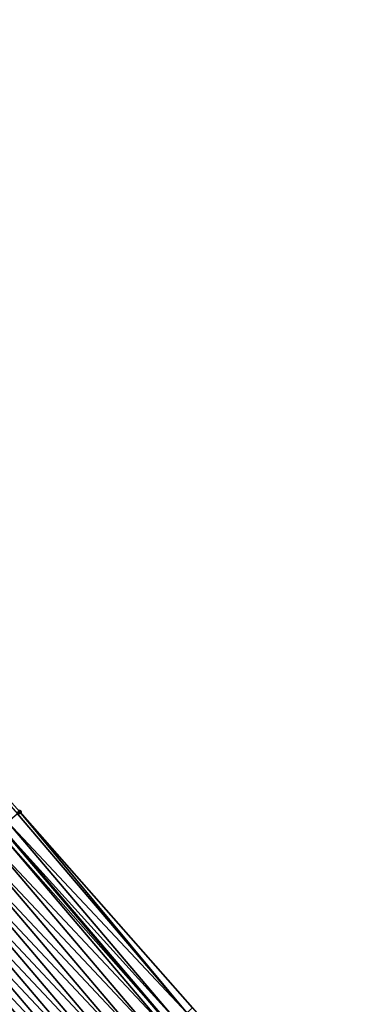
# Model space of a CAD drawing. Header units: feet. Extents: x 2017353 to 2024169, y 808050 to 818690.
# Tile 305 of 305: x 2022935 to 2022961, y 813898 to 813973. Entities that reach past the tile are written whole.
import ezdxf

# ---------------------------------------------------------------- set-up
doc = ezdxf.new("R2010")
doc.units = ezdxf.units.FT
doc.header["$MEASUREMENT"] = 0
doc.layers.add('EP_Travel Lane', color=172, linetype='Continuous', lineweight=53)
doc.layers.add('SB-Road Shots', color=141, linetype='Continuous', lineweight=100)
doc.layers.add('I-77-MM15-17_SB-Surface-BORDER', color=7, linetype='Continuous')
doc.layers.add('I-77-MM15-17_SB-Surface-TIN', color=7, linetype='Continuous')

msp = doc.modelspace()

# ---------------------------------------------------------------- linework, layer by layer
at = {"layer": 'EP_Travel Lane'}
msp.add_polyline3d([(2022880.586441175, 813971.867862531, 300.2891601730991), (2022894.190334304, 813956.8625569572, 300.9829358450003), (2022907.394999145, 813941.8556974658, 301.6418387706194), (2022920.598453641, 813926.85021351, 302.3519537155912), (2022933.778460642, 813911.5139633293, 303.0857684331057), (2022946.73298593, 813896.2943231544, 303.8225385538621), (2022959.781796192, 813880.8503372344, 304.5552623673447), (2022972.491108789, 813865.4243719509, 305.2717209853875), (2022985.200129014, 813849.998761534, 306.0013513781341), (2022997.886405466, 813834.2501770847, 306.7202327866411), (2023010.338646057, 813818.6159837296, 307.4371235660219), (2023022.87013042, 813802.7523768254, 308.1706826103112), (2023034.977134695, 813786.8482880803, 308.8740634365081)], dxfattribs=at)
at = {"layer": 'I-77-MM15-17_SB-Surface-BORDER', "color": 3, "linetype": 'Continuous', "lineweight": -3}
msp.add_polyline3d([(2022882.116961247, 813973.2729143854, 300.4398825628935), (2022895.046015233, 813957.6194864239, 301.0670082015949), (2022908.534009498, 813942.8631520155, 301.7515206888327), (2022921.707614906, 813927.8311249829, 302.4557905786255), (2022935.165053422, 813912.7003257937, 303.2126579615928), (2022948.395228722, 813897.7162892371, 303.9696601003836), (2022961.705880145, 813882.4434792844, 304.7321336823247), (2022974.609712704, 813867.1789259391, 305.4741959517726), (2022987.50486226, 813851.906728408, 306.2054132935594), (2023000.206852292, 813836.1083476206, 306.9335498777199), (2023012.653647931, 813820.4692174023, 307.6376262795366), (2023024.964333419, 813804.3748025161, 308.3566072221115), (2023036.946262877, 813788.3742271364, 309.0580661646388)], dxfattribs=at)
at = {"layer": 'I-77-MM15-17_SB-Surface-TIN', "color": 128, "linetype": 'Continuous', "lineweight": -3}
for points in [[(2022935.006119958, 813912.5642823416, 303.1968573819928), (2022935.165053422, 813912.7003257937, 303.2126579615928), (2022921.707614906, 813927.8311249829, 302.4557905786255)], [(2022947.960800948, 813897.3444947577, 303.9278341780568), (2022935.006119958, 813912.5642823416, 303.1968573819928), (2022934.246288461, 813911.9141571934, 303.1269765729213)], [(2022947.960800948, 813897.3444947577, 303.9278341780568), (2022935.165053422, 813912.7003257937, 303.2126579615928), (2022935.006119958, 813912.5642823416, 303.1968573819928)], [(2022947.960800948, 813897.3444947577, 303.9278341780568), (2022948.395228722, 813897.7162892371, 303.9696601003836), (2022935.165053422, 813912.7003257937, 303.2126579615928)], [(2022947.200855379, 813896.694503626, 303.8627362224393), (2022934.246288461, 813911.9141571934, 303.1269765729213), (2022933.778460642, 813911.5139633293, 303.0857684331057)], [(2022947.200855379, 813896.694503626, 303.8627362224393), (2022947.960800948, 813897.3444947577, 303.9278341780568), (2022934.246288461, 813911.9141571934, 303.1269765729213)], [(2022946.440914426, 813896.0445070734, 303.7974448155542), (2022933.486386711, 813911.2641145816, 303.0600413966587), (2022932.726811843, 813910.6136879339, 302.979400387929)], [(2022933.486386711, 813911.2641145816, 303.0600413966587), (2022946.73298593, 813896.2943231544, 303.8225385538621), (2022933.778460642, 813911.5139633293, 303.0857684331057)], [(2022946.440914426, 813896.0445070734, 303.7974448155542), (2022946.73298593, 813896.2943231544, 303.8225385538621), (2022933.486386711, 813911.2641145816, 303.0600413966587)], [(2022947.200855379, 813896.694503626, 303.8627362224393), (2022933.778460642, 813911.5139633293, 303.0857684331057), (2022946.73298593, 813896.2943231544, 303.8225385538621)], [(2022945.681273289, 813895.3941582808, 303.7195823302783), (2022932.726811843, 813910.6136879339, 302.979400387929), (2022931.967297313, 813909.9631903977, 302.8962294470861)], [(2022945.681273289, 813895.3941582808, 303.7195823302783), (2022946.440914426, 813896.0445070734, 303.7974448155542), (2022932.726811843, 813910.6136879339, 302.979400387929)], [(2022944.921712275, 813894.7437153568, 303.6383604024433), (2022931.967297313, 813909.9631903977, 302.8962294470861), (2022931.207665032, 813909.3128312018, 302.8179957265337)], [(2022944.921712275, 813894.7437153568, 303.6383604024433), (2022945.681273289, 813895.3941582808, 303.7195823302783), (2022931.967297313, 813909.9631903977, 302.8962294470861)], [(2022944.162027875, 813894.0934173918, 303.5623119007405), (2022931.207665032, 813909.3128312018, 302.8179957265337), (2022930.447977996, 813908.6625363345, 302.7420578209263)], [(2022944.162027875, 813894.0934173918, 303.5623119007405), (2022944.921712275, 813894.7437153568, 303.6383604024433), (2022931.207665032, 813909.3128312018, 302.8179957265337)], [(2022942.642604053, 813892.7928861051, 303.4125219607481), (2022929.688284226, 813908.0122493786, 302.6664022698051), (2022928.928605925, 813907.3619442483, 302.590098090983)], [(2022943.402297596, 813893.4431733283, 303.4881870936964), (2022930.447977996, 813908.6625363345, 302.7420578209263), (2022929.688284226, 813908.0122493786, 302.6664022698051)], [(2022942.642604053, 813892.7928861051, 303.4125219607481), (2022943.402297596, 813893.4431733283, 303.4881870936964), (2022929.688284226, 813908.0122493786, 302.6664022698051)], [(2022943.402297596, 813893.4431733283, 303.4881870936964), (2022944.162027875, 813894.0934173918, 303.5623119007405), (2022930.447977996, 813908.6625363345, 302.7420578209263)], [(2022941.882843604, 813892.142677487, 303.3396621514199), (2022928.928605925, 813907.3619442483, 302.590098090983), (2022928.168976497, 813906.7115816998, 302.511744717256)], [(2022941.882843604, 813892.142677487, 303.3396621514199), (2022942.642604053, 813892.7928861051, 303.4125219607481), (2022928.928605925, 813907.3619442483, 302.590098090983)], [(2022941.12312693, 813891.4924174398, 303.2649669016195), (2022928.168976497, 813906.7115816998, 302.511744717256), (2022927.409218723, 813906.0613699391, 302.4387727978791)], [(2022941.12312693, 813891.4924174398, 303.2649669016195), (2022941.882843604, 813892.142677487, 303.3396621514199), (2022928.168976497, 813906.7115816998, 302.511744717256)], [(2022940.363383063, 813890.8421893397, 303.1914118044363), (2022927.409218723, 813906.0613699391, 302.4387727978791), (2022926.649468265, 813905.4111495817, 302.3654940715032)], [(2022940.363383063, 813890.8421893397, 303.1914118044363), (2022941.12312693, 813891.4924174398, 303.2649669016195), (2022927.409218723, 813906.0613699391, 302.4387727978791)], [(2022939.603627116, 813890.1919754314, 303.1183632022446), (2022926.649468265, 813905.4111495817, 302.3654940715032), (2022925.889823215, 813904.7608053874, 302.2877957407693)], [(2022939.603627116, 813890.1919754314, 303.1183632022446), (2022940.363383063, 813890.8421893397, 303.1914118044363), (2022926.649468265, 813905.4111495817, 302.3654940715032)], [(2022938.843954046, 813889.541664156, 303.0418396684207), (2022925.889823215, 813904.7608053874, 302.2877957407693), (2022925.130270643, 813904.1103525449, 302.206219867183)], [(2022938.843954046, 813889.541664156, 303.0418396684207), (2022939.603627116, 813890.1919754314, 303.1183632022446), (2022925.889823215, 813904.7608053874, 302.2877957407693)], [(2022924.307004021, 813903.4056967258, 302.1252387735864), (2022937.315741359, 813888.232902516, 302.8765385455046), (2022924.361445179, 813903.4522735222, 302.1301626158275)], [(2022937.324879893, 813888.2407220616, 302.8773884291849), (2022924.370566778, 813903.4600774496, 302.1309876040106), (2022924.361445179, 813903.4522735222, 302.1301626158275)], [(2022937.324879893, 813888.2407220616, 302.8773884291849), (2022924.361445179, 813903.4522735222, 302.1301626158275), (2022937.315741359, 813888.232902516, 302.8765385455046)], [(2022938.084507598, 813888.8910866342, 302.9558140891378), (2022925.130270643, 813904.1103525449, 302.206219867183), (2022924.370566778, 813903.4600774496, 302.1309876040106)], [(2022937.324879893, 813888.2407220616, 302.8773884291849), (2022938.084507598, 813888.8910866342, 302.9558140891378), (2022924.370566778, 813903.4600774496, 302.1309876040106)], [(2022938.084507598, 813888.8910866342, 302.9558140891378), (2022938.843954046, 813889.541664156, 303.0418396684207), (2022925.130270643, 813904.1103525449, 302.206219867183)], [(2022936.564846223, 813887.5908344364, 302.8159845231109), (2022923.610505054, 813902.810222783, 302.0707599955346), (2022922.850541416, 813902.1602528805, 302.0064197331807)], [(2022937.233551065, 813888.1625749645, 302.8688948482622), (2022924.307004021, 813903.4056967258, 302.1252387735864), (2022923.610505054, 813902.810222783, 302.0707599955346)], [(2022936.564846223, 813887.5908344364, 302.8159845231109), (2022937.233551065, 813888.1625749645, 302.8688948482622), (2022923.610505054, 813902.810222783, 302.0707599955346)], [(2022937.233551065, 813888.1625749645, 302.8688948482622), (2022937.315741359, 813888.232902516, 302.8765385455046), (2022924.307004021, 813903.4056967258, 302.1252387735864)], [(2022935.804983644, 813886.9407458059, 302.7474069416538), (2022922.850541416, 813902.1602528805, 302.0064197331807), (2022922.090621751, 813901.5102313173, 301.9402357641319)], [(2022935.804983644, 813886.9407458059, 302.7474069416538), (2022936.564846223, 813887.5908344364, 302.8159845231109), (2022922.850541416, 813902.1602528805, 302.0064197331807)], [(2022935.045108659, 813886.2906717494, 302.6793494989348), (2022935.804983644, 813886.9407458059, 302.7474069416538), (2022922.090621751, 813901.5102313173, 301.9402357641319)]]:
    msp.add_3dface(points, dxfattribs=at)
at = {"layer": 'SB-Road Shots', "lineweight": 100}
msp.add_point((2022935.165053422, 813912.7003257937, 303.2126579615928), dxfattribs=at)

doc.saveas('drawing.dxf')
